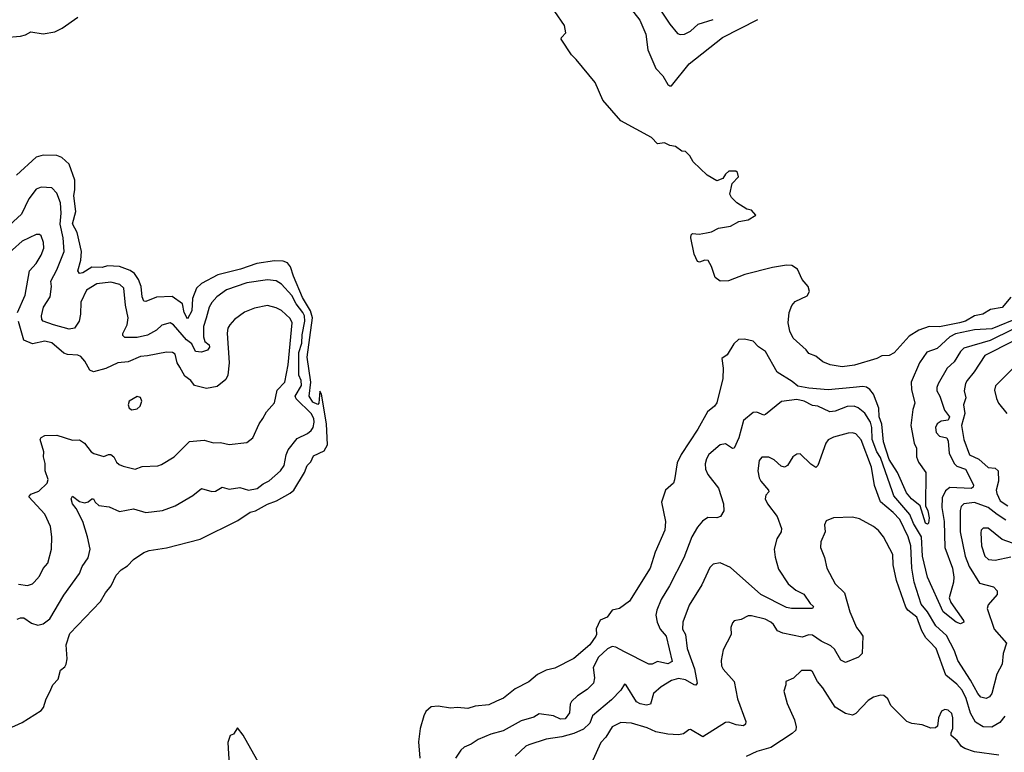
# Model space of a CAD drawing. Extents: x 1690054 to 1842981, y 782881 to 914114.
# Tile 382 of 656: x 1748911 to 1754567, y 879308 to 883518. Entities that reach past the tile are written whole.
import ezdxf

# ---------------------------------------------------------------- set-up
doc = ezdxf.new("R2010")
doc.units = 0

msp = doc.modelspace()

# ---------------------------------------------------------------- linework, layer by layer
at = {"layer": '0CON10XD'}
for points in [[(1752418.6, 883585), (1752472.7, 883515), (1752507, 883435), (1752520, 883345), (1752565, 883238.1), (1752605.9, 883195.9), (1752635, 883146.2), (1752645, 883136.7), (1752655, 883136.7), (1752756.1, 883263.9), (1752947.5, 883415), (1753151.1, 883518.9)], [(1752585, 883584), (1752645, 883492.5), (1752689.1, 883439.1), (1752705, 883432.2), (1752730, 883435), (1752765, 883452), (1752808.6, 883491.4), (1752895, 883518.8)], [(1748825, 883416.1), (1748916.1, 883423.9), (1748945, 883431.2), (1748975, 883448.8), (1749045, 883435.6), (1749112.8, 883447.2), (1749155, 883468.6), (1749245, 883532.9)], [(1754605, 881922.9), (1754555, 881862.9), (1754487.2, 881852.8), (1754443.8, 881825), (1754395, 881815.5), (1754343.3, 881785), (1754309.4, 881775), (1754195, 881752.2), (1754135, 881754.6), (1754076.4, 881733.6), (1754020.5, 881699.5), (1753935, 881604), (1753905, 881588.8), (1753863.9, 881586.1), (1753835, 881570), (1753707.3, 881532.7), (1753635, 881522.9), (1753566, 881534), (1753525, 881552), (1753485, 881583.3), (1753445, 881598.8), (1753429.7, 881619.7), (1753355, 881686.7), (1753335, 881727.5), (1753324.6, 881775), (1753330.4, 881835), (1753345.9, 881875), (1753365, 881898.1), (1753435, 881931.3), (1753447.6, 881955), (1753440.8, 881985), (1753405.8, 882025), (1753378.2, 882085), (1753346.2, 882105), (1753315, 882107.9), (1753235, 882094.1), (1753076.9, 882053.1), (1752982.6, 882017.4), (1752935, 882014.2), (1752906.2, 882036.2), (1752885, 882098.8), (1752865, 882133.6), (1752847.5, 882135), (1752815.4, 882124.6), (1752805, 882127.7), (1752785, 882171.1), (1752765.7, 882264.3), (1752768.2, 882281.8), (1752775, 882288.5), (1752815, 882285.8), (1752856.2, 882293.8), (1752885, 882299.4), (1752925, 882318.9), (1752995, 882330.9), (1753042.7, 882357.3), (1753095, 882366.7), (1753140, 882395), (1753115, 882422.5), (1753088.3, 882428.3), (1753030, 882465), (1753000, 882495), (1752990, 882515), (1753003, 882577), (1753040, 882615), (1753035, 882640), (1753025, 882647.5), (1752985, 882646.7), (1752965, 882630), (1752950, 882605), (1752915, 882592.5), (1752860, 882625), (1752780.5, 882700.5), (1752761.2, 882735), (1752735, 882760), (1752715, 882762.5), (1752678.2, 882788.2), (1752645.4, 882794.6), (1752615, 882809.5), (1752575, 882804.7), (1752541.2, 882841.2), (1752365, 882936.2), (1752260.3, 883055), (1752216.9, 883156.9), (1752108, 883288), (1752080.5, 883315), (1752022, 883405), (1752024.2, 883415.8), (1752047.8, 883442.2), (1752040.9, 883485), (1751985.7, 883565.7)], [(1750386.3, 880753.7), (1750465, 880797.1), (1750485.4, 880815), (1750547.8, 880915), (1750563.3, 880955), (1750583.6, 880976.4), (1750598.5, 881011.5), (1750660.3, 881039.7), (1750678.4, 881075), (1750674, 881195), (1750645, 881366.7), (1750635, 881382.5), (1750628.8, 881315), (1750623.2, 881306.8), (1750595, 881319), (1750574.4, 881355), (1750583.6, 881435), (1750562.5, 881577.5), (1750593.2, 881805), (1750581, 881845), (1750535, 881921.5), (1750484.1, 882044.1), (1750467.5, 882097.5), (1750449.8, 882119.8), (1750425, 882130.5), (1750375, 882131.6), (1750272.5, 882117.5), (1750179.2, 882085), (1750048.4, 882051.6), (1749955, 882001.5), (1749926.2, 881975), (1749904.1, 881915.9), (1749899.2, 881845), (1749875, 881798), (1749856.1, 881835), (1749845.4, 881885.4), (1749786.3, 881926.3), (1749696.5, 881923.5), (1749635, 881897.5), (1749625, 881900), (1749614.6, 881925), (1749609.3, 881985), (1749594.2, 882025), (1749569.8, 882059.8), (1749546.4, 882076.4), (1749485, 882098.9), (1749415, 882102.3), (1749385, 882093.9), (1749325, 882095.3), (1749273.1, 882063.1), (1749255, 882059.4), (1749245.5, 882075), (1749262.8, 882135), (1749266.8, 882185), (1749240.8, 882295), (1749214.7, 882345), (1749233.2, 882415), (1749222.1, 882505), (1749228.7, 882541.3), (1749227.8, 882595), (1749195, 882688.1), (1749152.2, 882725), (1749125, 882738), (1749045, 882739.1), (1749005, 882727.1), (1748893.6, 882625)], [(1748897.3, 880072.7), (1748915, 880081.4), (1748935, 880080.6), (1748979.4, 880049.4), (1749015, 880038.2), (1749045, 880045.5), (1749085, 880074.5), (1749165, 880210.8), (1749254.5, 880335), (1749269.5, 880375), (1749304, 880425), (1749316.7, 880475), (1749300.3, 880545), (1749273.2, 880635), (1749235, 880709.1), (1749214.7, 880735), (1749207.5, 880765), (1749215, 880780), (1749255, 880749.5), (1749285, 880741.9), (1749305, 880747.1), (1749325, 880764.2), (1749335, 880763.8), (1749344.6, 880744.6), (1749365, 880725.7), (1749425, 880717.8), (1749485, 880691.1), (1749565, 880706), (1749635, 880685.5), (1749732.2, 880697.8), (1749805, 880723.3), (1749905, 880784.3), (1749955, 880824), (1750015, 880807.1), (1750035, 880809.2), (1750075, 880830.8), (1750115, 880820), (1750175, 880828.5), (1750225, 880813.9), (1750275, 880823.2), (1750308.8, 880851.2), (1750345, 880868.2), (1750408.8, 880925), (1750430.4, 880955), (1750441.9, 881018.1), (1750452.7, 881045), (1750505, 881111.1), (1750565, 881140.5), (1750585, 881157.5), (1750596.4, 881175), (1750603.3, 881205), (1750601.2, 881225), (1750585, 881254.6), (1750499.8, 881339.8), (1750492.7, 881355), (1750529.4, 881415), (1750527.1, 881445), (1750514.8, 881475), (1750514.2, 881555.8), (1750515.3, 881605), (1750530.9, 881659.1), (1750533.5, 881706.5), (1750549.4, 881785), (1750546.9, 881815), (1750537.3, 881835), (1750498.8, 881885), (1750475, 881933.3), (1750415, 881997.7), (1750385, 882016.7), (1750335, 882023.4), (1750215, 882004.7), (1750099.5, 881965), (1750043.5, 881925), (1750015, 881892.2), (1750000, 881865), (1749982.1, 881802.1), (1749967.6, 881755), (1749966.3, 881695), (1749975, 881667.7), (1749998.8, 881648.8), (1750001.3, 881635), (1749990.5, 881619.5), (1749955, 881607.5), (1749921.4, 881611.4), (1749899.8, 881655), (1749868.4, 881678.4), (1749793.9, 881763.9), (1749775, 881775.4), (1749727.2, 881762.8), (1749696.2, 881733.8), (1749645, 881703.9), (1749585, 881691.8), (1749515, 881690.7), (1749503.3, 881703.3), (1749503.3, 881715), (1749528.8, 881765), (1749533.4, 881805), (1749518, 881878), (1749510, 881975), (1749485.9, 881995.9), (1749435, 882009.5), (1749355, 882000.2), (1749295, 881962.7), (1749261.4, 881895), (1749261.2, 881825), (1749252.3, 881785), (1749225.3, 881744.7), (1749195, 881740), (1749105.4, 881764.6), (1749046.7, 881785), (1749038.8, 881795), (1749037.1, 881815), (1749048.7, 881865), (1749085.2, 881925), (1749094.1, 881985), (1749089.3, 882015), (1749125, 882080.5), (1749166.5, 882185), (1749161.2, 882265), (1749143.5, 882343.5), (1749149.4, 882405), (1749145.2, 882465.2), (1749125, 882521.4), (1749095, 882550.5), (1749035, 882554.5), (1749006.1, 882543.9), (1748962.6, 882487.4), (1748920.5, 882399.5), (1748853.3, 882336.7)], [(1748898, 881835), (1748942.5, 881935), (1748966.9, 882075), (1749005, 882115.8), (1749034.6, 882165.4), (1749048.9, 882205), (1749047.2, 882237.2), (1749035, 882276.2), (1749025, 882284), (1749005, 882282.9), (1748925, 882245.5), (1748814.5, 882145)], [(1749068.9, 880855), (1749074.6, 880875), (1749057.8, 880925), (1749057.6, 880967.6), (1749047.3, 881005), (1749049.5, 881035), (1749029.2, 881105), (1749035, 881117.1), (1749055, 881127.9), (1749125, 881129.4), (1749215, 881101.4), (1749255, 881102.9), (1749283.9, 881083.9), (1749322, 881035), (1749336.7, 881025), (1749395, 881008), (1749420.3, 881019.7), (1749435, 881019.4), (1749452.5, 881005), (1749467.5, 880975), (1749482.2, 880962.2), (1749505, 880951.1), (1749575, 880935.6), (1749615, 880950.5), (1749705, 880954.4), (1749725, 880961.5), (1749799.2, 881005), (1749886.1, 881093.9), (1749971.5, 881101.5), (1750025, 881085.6), (1750065, 881087.8), (1750115, 881075.6), (1750215, 881088), (1750250, 881115), (1750285.8, 881195), (1750308.6, 881225), (1750329.2, 881265), (1750374.5, 881315.5), (1750390.9, 881389.1), (1750433.8, 881435), (1750453.8, 881535), (1750476, 881776), (1750465, 881800.4), (1750415, 881846.2), (1750385, 881862.1), (1750335, 881874.5), (1750260.4, 881859.6), (1750202.2, 881837.8), (1750145, 881795.6), (1750117.5, 881765), (1750107.3, 881745), (1750103.1, 881716.9), (1750114.6, 881545), (1750105.9, 881475.9), (1750095, 881450), (1750045, 881410), (1749985, 881398.5), (1749915, 881415.6), (1749894.4, 881445), (1749859.6, 881469.6), (1749830.9, 881520.9), (1749816.4, 881545), (1749804.3, 881595), (1749788.8, 881605), (1749755, 881607.7), (1749645, 881585.4), (1749605, 881583.1), (1749535, 881552.5), (1749475, 881546.4), (1749405, 881512.7), (1749335, 881494.4), (1749313.6, 881503.6), (1749285, 881556.2), (1749262.1, 881582.1), (1749245, 881590), (1749185, 881594.5), (1749165, 881601.8), (1749095, 881660), (1749055, 881670.3), (1748985, 881655.8), (1748935.2, 881675.2), (1748903.7, 881783.7)], [(1754655, 881807.1), (1754495, 881740.3), (1754395, 881734.8), (1754287, 881713), (1754254.6, 881695.4), (1754181.8, 881628.2), (1754122.7, 881607.3), (1754078.9, 881545), (1754032.9, 881435), (1754033.2, 881393.2), (1754053.6, 881315), (1754041.4, 881278.6), (1754029.6, 881185), (1754050, 881085), (1754063.1, 881055), (1754061.8, 881005), (1754073.3, 880975), (1754115.7, 880915), (1754114, 880725), (1754127.7, 880695), (1754135.5, 880654.5), (1754131.2, 880625), (1754125, 880618.8), (1754114.5, 880625), (1754083.3, 880723.3), (1754033.8, 880765), (1754005, 880799.5), (1753952.7, 880915), (1753905, 880989.5), (1753872.3, 881092.3), (1753863.8, 881193.8), (1753848.9, 881235), (1753845.9, 881285.9), (1753815.2, 881365.2), (1753795, 881392.1), (1753775, 881406.2), (1753755, 881410), (1753698.8, 881405), (1753555, 881391), (1753445, 881400), (1753381.6, 881411.6), (1753349, 881439), (1753263, 881493), (1753195, 881610.8), (1753155, 881638), (1753125, 881670), (1753075, 881682), (1753040.5, 881679.5), (1753014.2, 881655.8), (1752975, 881592.5), (1752945, 881570), (1752951.1, 881515), (1752949.2, 881455), (1752915, 881316.7), (1752902.6, 881297.4), (1752861.9, 881265), (1752806.8, 881165), (1752711.1, 881018.9), (1752688.3, 880971.7), (1752673.3, 880873.3), (1752667.5, 880855), (1752621.2, 880815), (1752598, 880745), (1752620, 880635), (1752617.5, 880585), (1752561.7, 880458.3), (1752532.2, 880365), (1752413.4, 880176.6), (1752355.9, 880134.1), (1752315, 880123.8), (1752285.8, 880084.2), (1752245, 880066.2), (1752222, 880018), (1752225.3, 879985), (1752221.1, 879975), (1752185.2, 879924.8), (1752095, 879846.2), (1751985, 879792), (1751935, 879778.8), (1751885.8, 879754.2), (1751836.6, 879713.4), (1751757.8, 879672.2), (1751691.1, 879618.9), (1751649.2, 879600.8), (1751605, 879580.7), (1751526.9, 879573.1), (1751485, 879558.9), (1751425, 879565.6), (1751385, 879561.9), (1751315, 879573.3), (1751275, 879568.6), (1751245, 879541.4), (1751232.6, 879517.4), (1751212.2, 879445), (1751202.6, 879367.4), (1751208.9, 879275)], [(1754615, 881737.8), (1754485, 881673.5), (1754335, 881630), (1754315, 881611.9), (1754278.5, 881551.5), (1754239.5, 881515), (1754186.5, 881425), (1754178.5, 881405), (1754180, 881385), (1754196.1, 881355), (1754222.9, 881272.9), (1754252.9, 881235), (1754245, 881217.3), (1754205, 881210.3), (1754180.8, 881195), (1754171.1, 881175), (1754175.5, 881145), (1754194.1, 881124.1), (1754236.7, 881115), (1754244.7, 881095), (1754250.7, 881025), (1754281.1, 880965), (1754295, 880952.2), (1754345, 880934.4), (1754390.8, 880845), (1754388.9, 880831.1), (1754376.2, 880823.8), (1754255, 880830.3), (1754228.8, 880811.2), (1754209.7, 880770.3), (1754207.7, 880715), (1754221.9, 880635), (1754225.2, 880485), (1754268.7, 880365), (1754276.4, 880315), (1754275.6, 880285), (1754250.4, 880195), (1754259.5, 880169.5), (1754333.3, 880065), (1754334.4, 880055), (1754315, 880046.4), (1754291.1, 880055), (1754215.3, 880115), (1754126.2, 880315), (1754096.9, 880435), (1754091, 880545), (1754045, 880621.8), (1754024.8, 880675), (1753931.6, 880781.6), (1753925.5, 880805), (1753855, 881002), (1753834.1, 881035), (1753808.4, 881105), (1753806.9, 881175), (1753797.5, 881205), (1753765, 881256), (1753727.1, 881287.1), (1753705, 881296.4), (1753665, 881295.3), (1753595, 881267.5), (1753565, 881263.8), (1753495, 881296.9), (1753465, 881301.1), (1753417.5, 881325), (1753375, 881335.2), (1753287.3, 881322.7), (1753195, 881248), (1753185, 881246), (1753145, 881262.5), (1753125, 881261.2), (1753069.4, 881215), (1753041.1, 881115), (1753015, 881056.2), (1753005, 881054.2), (1752965, 881080.6), (1752935, 881075.5), (1752870.2, 881019.8), (1752855.6, 880995), (1752848.9, 880965), (1752850, 880935), (1752863.1, 880905), (1752924.4, 880825), (1752954.5, 880735), (1752955.5, 880694.5), (1752937.1, 880662.9), (1752915, 880654.5), (1752863.3, 880656.7), (1752834.1, 880635.9), (1752805, 880601.4), (1752772.1, 880545), (1752725.2, 880424.8), (1752644.6, 880265), (1752595.5, 880185), (1752571.2, 880125), (1752564.6, 880095), (1752572, 880055), (1752590.9, 880015), (1752624.7, 879975), (1752660, 879830), (1752635, 879816.1), (1752575, 879829.6), (1752545, 879814.6), (1752525, 879813.8), (1752385.6, 879885), (1752335, 879911.9), (1752314.3, 879915.7), (1752286.8, 879903.2), (1752236, 879855), (1752205.4, 879795), (1752212.9, 879735), (1752206.9, 879705), (1752171.5, 879668.5), (1752115, 879632.5), (1752080.8, 879599.3), (1752073.4, 879585), (1752070, 879535), (1752045, 879500.7), (1752017.8, 879497.8), (1751977.6, 879517.6), (1751895, 879528.1), (1751865, 879510), (1751791, 879489), (1751688.8, 879431.2), (1751618.2, 879411.8), (1751545, 879380.4), (1751505, 879354.4), (1751463.4, 879336.6), (1751445, 879320), (1751414.4, 879275)], [(1754618.8, 881671.2), (1754455, 881587.6), (1754394.1, 881495), (1754352.7, 881445), (1754345, 881426.2), (1754337.1, 881385), (1754346.2, 881345), (1754333.1, 881305), (1754339.8, 881255), (1754321.2, 881185), (1754334.8, 881105), (1754366.6, 881016.6), (1754421.4, 880991.4), (1754473.6, 880945), (1754515, 880940), (1754531.2, 880925), (1754533.3, 880865), (1754520, 880815), (1754524.7, 880795), (1754543.4, 880753.4), (1754587.7, 880725)], [(1754615, 881512), (1754515.5, 881414.5), (1754510.9, 881389.1), (1754521.3, 881341.3), (1754534.5, 881315), (1754581.8, 881255)], [(1749555, 881276.2), (1749585, 881281.2), (1749603.6, 881296.4), (1749613.3, 881325), (1749605.7, 881345.7), (1749585, 881352), (1749540, 881325), (1749533.3, 881305), (1749540, 881285), (1749555, 881276.2)], [(1754575, 880642.1), (1754526, 880675), (1754474.9, 880714.9), (1754395, 880742.3), (1754335, 880735.4), (1754320, 880720), (1754312.5, 880697.5), (1754313, 880575), (1754341.2, 880435), (1754365.7, 880375), (1754425, 880278.9), (1754505, 880258.5), (1754526.9, 880235), (1754526.7, 880215), (1754474.6, 880155), (1754467.9, 880135), (1754508.9, 880015), (1754580.5, 879935), (1754560.4, 879875), (1754555, 879813.8), (1754523.4, 879756.6), (1754495, 879646.2), (1754482.6, 879627.4), (1754463.2, 879616.8), (1754433.1, 879625), (1754415.3, 879645.3), (1754372.8, 879722.8), (1754300, 879835), (1754280, 879890), (1754235, 879978.9), (1754173.8, 880033.8), (1754125.2, 880115), (1754089.5, 880159.5), (1754048.3, 880285), (1754035.6, 880365), (1754031, 880495), (1754014.7, 880545), (1753966.2, 880645), (1753929.5, 880685), (1753856.7, 880746.7), (1753821.8, 880841.8), (1753805, 880945.6), (1753743.9, 881103.9), (1753715, 881137.1), (1753695, 881143.8), (1753670.9, 881140.9), (1753585, 881118.7), (1753555, 881103.2), (1753541.3, 881085), (1753495, 880956), (1753485, 880944.3), (1753455, 880962.8), (1753395, 881023.1), (1753375, 881020.6), (1753351.4, 881005), (1753321.1, 880955), (1753305, 880945.4), (1753285, 880952.8), (1753245, 880987.7), (1753215, 881004.4), (1753175, 881004), (1753158, 880985), (1753151.1, 880925), (1753158.5, 880885), (1753168.9, 880865), (1753212.9, 880815), (1753214, 880805), (1753198, 880785), (1753194.2, 880765), (1753206.9, 880735), (1753262.4, 880662.4), (1753286.7, 880593.3), (1753285.6, 880575), (1753260, 880535), (1753245.5, 880475), (1753249.8, 880429.8), (1753269.5, 880359.5), (1753325.6, 880275), (1753368.9, 880238.9), (1753415, 880217.1), (1753452.5, 880162.5), (1753470, 880145), (1753465.7, 880134.3), (1753345, 880133.5), (1753315, 880140.4), (1753168.5, 880215), (1752995, 880369.4), (1752935, 880395.7), (1752895, 880389.2), (1752875, 880368.8), (1752829.3, 880270.7), (1752756.2, 880153.8), (1752719.6, 880055), (1752719.2, 880015), (1752736.1, 879985), (1752746.1, 879905), (1752787.9, 879787.9), (1752802, 879705), (1752795.6, 879694.4), (1752785, 879695.8), (1752735, 879724.1), (1752695, 879732.4), (1752655, 879721.2), (1752595, 879684.1), (1752551.1, 879645), (1752535, 879584), (1752512.1, 879577.9), (1752475.4, 879585.4), (1752455, 879597.5), (1752395, 879693.8), (1752385, 879700), (1752364.4, 879665), (1752310, 879610), (1752202.1, 879517.9), (1752185.2, 879474.8), (1752150.1, 879439.9), (1752095, 879415.2), (1752025, 879396.2), (1751935, 879382.9), (1751835, 879351.4), (1751817.6, 879342.4), (1751756.7, 879285)], [(1748905, 880273.3), (1748955, 880265.6), (1748984.5, 880275.5), (1748994.6, 880285.4), (1749025, 880319.2), (1749045, 880364.2), (1749073.6, 880395), (1749093.6, 880475), (1749095.5, 880545), (1749088.6, 880605), (1749056.1, 880676.1), (1748963.6, 880775), (1748975, 880791.9), (1749021.9, 880808.1), (1749068.9, 880855)], [(1748845, 879443.5), (1748925, 879478.9), (1749035, 879547.5), (1749047.8, 879565), (1749062.9, 879615), (1749084.5, 879655.5), (1749100.8, 879695), (1749131.2, 879728.8), (1749145, 879780), (1749171.2, 879798.8), (1749178, 879815), (1749184, 879845), (1749178.6, 879925), (1749199.3, 879990.7), (1749375.5, 880174.5), (1749404.3, 880225), (1749435.8, 880265), (1749465, 880326.2), (1749494.4, 880355.6), (1749530.9, 880379.1), (1749565, 880416.2), (1749624.3, 880455.7), (1749655, 880467.5), (1749755, 880481.9), (1749947.6, 880532.4), (1750165, 880640.4), (1750235, 880688), (1750265, 880695.4), (1750335, 880733.8), (1750386.3, 880753.7)], [(1754570.6, 879515), (1754541.5, 879478.5), (1754495, 879452.5), (1754445, 879453.6), (1754401, 879481), (1754372.4, 879532.4), (1754347, 879617), (1754324.8, 879665), (1754295, 879699.2), (1754231.7, 879751.7), (1754175.8, 879905), (1754136.5, 879945), (1754116.7, 879965), (1754092.8, 880005), (1754065, 880084.5), (1754012.1, 880125), (1754002, 880142), (1753947.3, 880295), (1753928.8, 880385), (1753926.4, 880445), (1753872.9, 880545), (1753845, 880582.5), (1753815, 880605.7), (1753735, 880649.2), (1753695, 880658.8), (1753585, 880656), (1753543, 880637), (1753533.8, 880615), (1753538.8, 880575), (1753513.6, 880516.4), (1753511.2, 880485), (1753535, 880427.5), (1753548, 880365), (1753596, 880275), (1753648.5, 880225), (1753679.1, 880115), (1753717.5, 880025), (1753739, 879999), (1753753.5, 879975), (1753749.6, 879875), (1753728.6, 879855), (1753654.4, 879824.4), (1753628, 879838), (1753590.8, 879900.8), (1753570.5, 879920.5), (1753515, 879945.5), (1753465, 879980.4), (1753445, 879983.5), (1753405, 879969.1), (1753295, 879991.8), (1753264.7, 880005), (1753241.7, 880041.7), (1753225, 880056.4), (1753192.4, 880072.4), (1753115, 880091.9), (1753095, 880091.4), (1753055, 880070), (1753015, 880063.3), (1753005, 880052.5), (1752995.8, 880025), (1752997.5, 879985), (1752952.6, 879897.4), (1752941.4, 879835), (1752943.3, 879805), (1752951.9, 879785), (1753015, 879714.2), (1753034.2, 879614.2), (1753082.9, 879485), (1753080.6, 879469.4), (1753069.7, 879460.3), (1753027.5, 879465), (1752985, 879481.4), (1752965, 879479.2), (1752835, 879395.7), (1752765, 879438), (1752755, 879436.7), (1752725, 879414), (1752695, 879407.5), (1752635, 879411.1), (1752565, 879424.5), (1752515, 879448), (1752425, 879475.4), (1752365, 879478.5), (1752315, 879453.3), (1752278.5, 879395), (1752250, 879365), (1752203, 879263)], [(1754615, 880508.7), (1754555, 880530.4), (1754475, 880595.6), (1754445, 880595.6), (1754434.4, 880585), (1754431.3, 880568.7), (1754436.5, 880495), (1754455.5, 880435), (1754476.6, 880416.6), (1754515, 880412.4), (1754605, 880430.5)], [(1754535, 879291.2), (1754395, 879310), (1754339.3, 879329.3), (1754321.5, 879341.5), (1754296.5, 879375), (1754262.1, 879405), (1754261.2, 879418.8), (1754271.9, 879445), (1754270.6, 879505), (1754265, 879530), (1754245, 879550), (1754225, 879554), (1754205.8, 879544.2), (1754188.6, 879505), (1754182.3, 879457.7), (1754171.7, 879448.3), (1754145, 879446), (1754095.4, 879465.4), (1754035, 879472.5), (1754006.2, 879485), (1753916.1, 879576.1), (1753897.5, 879615), (1753875, 879634.2), (1753855, 879636), (1753815, 879624), (1753784.5, 879605.5), (1753715, 879530.8), (1753695, 879522), (1753655, 879530), (1753595, 879567.1), (1753525, 879679.1), (1753494.8, 879714.8), (1753465, 879770.9), (1753455, 879778.2), (1753401.8, 879778.2), (1753355.6, 879734.4), (1753312.5, 879715), (1753312.5, 879695), (1753300.5, 879659.5), (1753319.1, 879589.1), (1753361.4, 879495), (1753370.5, 879455), (1753369.6, 879435), (1753348.9, 879415), (1753225, 879336), (1753145, 879313), (1753085, 879284.3)], [(1750291.2, 879235), (1750195, 879406.7), (1750162.5, 879447.5), (1750138.3, 879411.7), (1750120, 879405), (1750107.5, 879365), (1750133.3, 878915)]]:
    msp.add_lwpolyline(points, dxfattribs=at)

doc.saveas('drawing.dxf')
